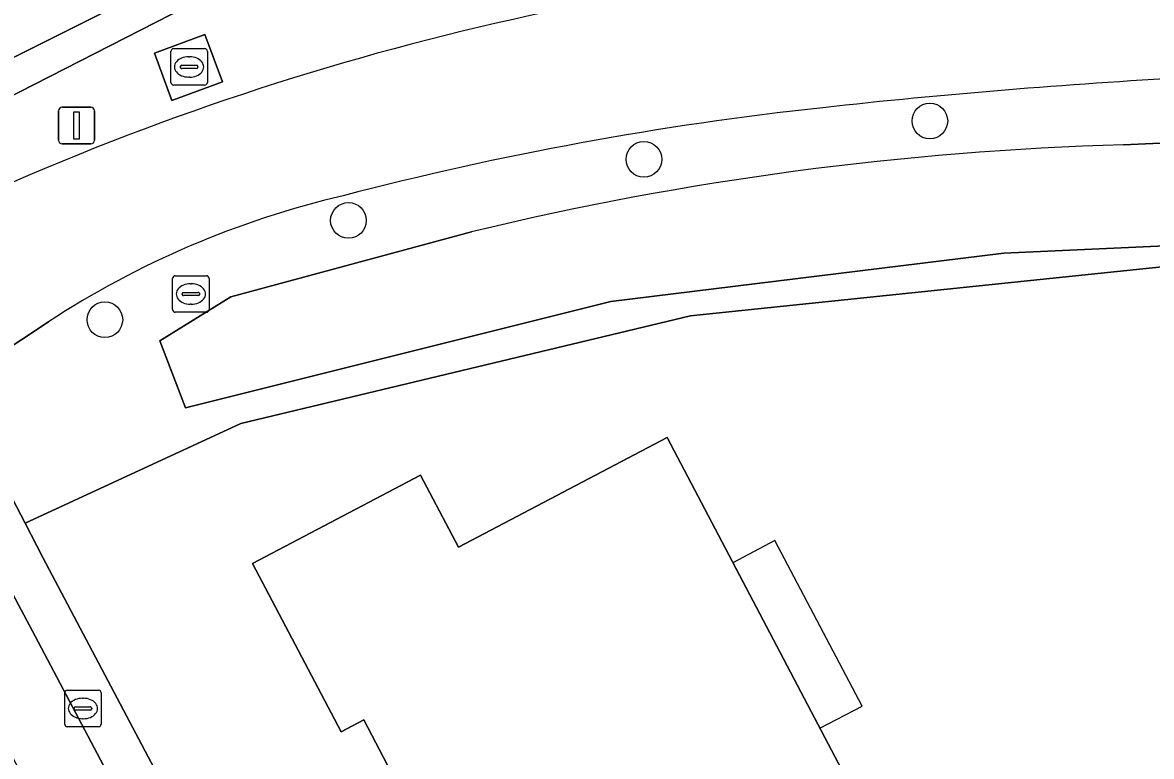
# Model space of a CAD drawing. Extents: x 160455 to 162082, y 388339 to 389736.
# Drawn here: x 160666.13 to 160697.07, y 389165.56 to 389185.68 of the extents above; entities that cross this region are included whole.
import ezdxf

# ---------------------------------------------------------------- set-up
doc = ezdxf.new("R2010")
doc.units = 0
for name, color, linetype in [('IMGEO_Berm_groen', 7, 'Continuous'), ('IMGEO_Boom', 7, 'Continuous'), ('IMGEO_Brandkraan', 7, 'Continuous'), ('IMGEO_Erf', 7, 'Continuous'), ('IMGEO_Groenvoorziening', 7, 'Continuous'), ('IMGEO_Kolk', 7, 'Continuous'), ('IMGEO_Lichtmast', 7, 'Continuous'), ('IMGEO_Pand', 7, 'Continuous'), ('IMGEO_Pand_overbouw', 7, 'Continuous'), ('IMGEO_Parkeervlak_open', 7, 'Continuous'), ('IMGEO_Rijbaan_lokaal_gesloten', 7, 'Continuous'), ('IMGEO_Voetpad_open', 7, 'Continuous'), ('IMGEO_Waterloop', 7, 'Continuous')]:
    doc.layers.add(name, color=color, linetype=linetype)

msp = doc.modelspace()

# ---------------------------------------------------------------- linework, layer by layer
at = {"layer": 'IMGEO_Berm_groen'}
for points in [[(160664.364, 389182.921), (160661.339, 389182.458), (160679.564, 389191.555), (160724.065, 389192.757), (160717.315, 389191.405), (160679.749, 389190.786)], [(160671.608, 389184.053), (160670.221, 389183.538), (160669.74, 389184.835), (160671.126, 389185.35)]]:
    msp.add_lwpolyline(points, close=True, dxfattribs=at)
for points in [[(160666.834, 389177.472), (160665.364, 389176.503), (160664.307, 389175.836), (160664.197, 389175.778), (160666.197, 389171.948), (160672.111, 389174.681), (160684.438, 389177.636), (160697.543, 389178.999), (160732.154, 389180.637), (160730.071, 389184.553)], [(160696.31, 389182.326), (160725.41, 389183.641)], [(160727.816, 389183.114), (160728.029, 389182.049), (160726.655, 389181.328), (160725.191, 389180.814), (160693.03, 389179.356), (160682.254, 389178.033), (160670.594, 389175.114), (160669.893, 389176.946), (160671.837, 389178.159), (160678.437, 389179.94)]]:
    msp.add_lwpolyline(points, dxfattribs=at)
for centre, radius, start, end in [((160696.068, 389111.8), 75.78, 101.84244, 113.45586), ((160708.375, 388998.178), 186.276, 93.16984, 96.26084), ((160697.837, 389093.14), 90.731, 96.18547, 104.63357), ((160698.805, 389095.504), 86.858, 91.64591, 103.56185), ((160680.746, 389156.118), 25.486, 103.2258, 123.084)]:
    msp.add_arc(centre, radius, start, end, dxfattribs=at)
at = {"layer": 'IMGEO_Boom'}
for centre in [(160690.998, 389182.979), (160683.16, 389181.927), (160675.061, 389180.251), (160668.383, 389177.529)]:
    msp.add_circle(centre, 0.489, dxfattribs=at)
at = {"layer": 'IMGEO_Brandkraan'}
for p, q in [((160667.282, 389166.444), (160667.282, 389167.296)), ((160667.357, 389167.37), (160668.209, 389167.37)), ((160667.77, 389167.15), (160667.795, 389167.15)), ((160668.283, 389167.296), (160668.283, 389166.444)), ((160667.541, 389166.864), (160667.541, 389166.876)), ((160667.979, 389166.827), (160667.581, 389166.827)), ((160667.584, 389166.913), (160667.982, 389166.913)), ((160668.025, 389166.876), (160668.025, 389166.864)), ((160667.793, 389166.59), (160667.768, 389166.59)), ((160668.209, 389166.37), (160667.357, 389166.37))]:
    msp.add_line(p, q, dxfattribs=at)
for points in [[(160667.282, 389166.444), (160667.282, 389167.296)], [(160667.357, 389167.37), (160668.209, 389167.37)], [(160668.283, 389167.296), (160668.283, 389166.444)], [(160668.209, 389166.37), (160667.357, 389166.37)]]:
    msp.add_lwpolyline(points, dxfattribs=at)
for centre, radius, start, end in [((160667.359, 389167.294), 0.0765, 91.552, 178.448), ((160667.359, 389167.294), 0.0765, 91.552, 178.448), ((160668.207, 389167.294), 0.0765, 1.552, 88.448), ((160668.207, 389167.294), 0.0765, 1.552, 88.448), ((160667.581, 389166.873), 0.0403, 85.8775, 175.7526), ((160667.578, 389166.863), 0.0366, 178.938, 274.7102), ((160667.982, 389166.87), 0.043, 264.8664, 352.4533), ((160667.986, 389166.875), 0.0386, 1.7309, 96.639), ((160667.359, 389166.446), 0.0765, 181.552, 268.448), ((160667.359, 389166.446), 0.0765, 181.552, 268.448), ((160668.207, 389166.446), 0.0765, 271.552, 358.448), ((160668.207, 389166.446), 0.0765, 271.552, 358.448)]:
    msp.add_arc(centre, radius, start, end, dxfattribs=at)
for centre, major_axis, ratio, start_param, end_param in [((160667.769, 389166.87), (-0.387, 0.002), 0.722429, 4.712389, 7.853982), ((160667.794, 389166.87), (-0.39, 0.002), 0.717154, 1.570796, 4.712389)]:
    msp.add_ellipse(centre, major_axis=major_axis, ratio=ratio, start_param=start_param, end_param=end_param, dxfattribs=at)
at = {"layer": 'IMGEO_Erf'}
msp.add_lwpolyline([(160754.337, 389138.809), (160746.789, 389153.012), (160739.204, 389167.339), (160732.154, 389180.637), (160697.543, 389178.999), (160684.438, 389177.636), (160672.111, 389174.681), (160666.197, 389171.948), (160666.685, 389171.014), (160676.789, 389151.881), (160708.027, 389092.962), (160711.74, 389086.082), (160713.992, 389081.813), (160714.548, 389080.749), (160722.246, 389065.089), (160725.803, 389057.769), (160726.725, 389055.856)], dxfattribs=at)
msp.add_lwpolyline([(160680.591, 389156.876), (160678.411, 389161.007), (160676.245, 389165.11), (160675.482, 389166.555), (160674.864, 389166.229), (160672.431, 389170.843), (160677.036, 389173.266), (160678.076, 389171.29), (160683.793, 389174.298), (160690.278, 389161.973)], close=True, dxfattribs=at)
at = {"layer": 'IMGEO_Groenvoorziening'}
msp.add_lwpolyline([(160664.364, 389182.921), (160679.749, 389190.786), (160717.315, 389191.405), (160724.065, 389192.757), (160679.564, 389191.555), (160661.339, 389182.458)], close=True, dxfattribs=at)
at = {"layer": 'IMGEO_Kolk'}
for p, q in [((160670.192, 389184.035), (160670.192, 389184.887)), ((160670.267, 389184.961), (160671.119, 389184.961)), ((160671.193, 389184.887), (160671.193, 389184.035)), ((160670.451, 389184.455), (160670.451, 389184.467)), ((160670.494, 389184.504), (160670.892, 389184.504)), ((160670.68, 389184.741), (160670.705, 389184.741)), ((160670.935, 389184.467), (160670.935, 389184.455)), ((160670.889, 389184.418), (160670.491, 389184.418)), ((160670.703, 389184.181), (160670.678, 389184.181)), ((160671.119, 389183.961), (160670.267, 389183.961)), ((160670.24, 389177.808), (160670.24, 389178.66)), ((160670.315, 389178.734), (160671.167, 389178.734)), ((160671.241, 389178.66), (160671.241, 389177.808)), ((160670.542, 389178.277), (160670.94, 389178.277)), ((160670.728, 389178.514), (160670.753, 389178.514)), ((160670.499, 389178.228), (160670.499, 389178.24)), ((160670.937, 389178.191), (160670.539, 389178.191)), ((160670.983, 389178.24), (160670.983, 389178.228)), ((160671.167, 389177.734), (160670.315, 389177.734)), ((160670.751, 389177.954), (160670.726, 389177.954))]:
    msp.add_line(p, q, dxfattribs=at)
for points in [[(160670.192, 389184.035), (160670.192, 389184.887)], [(160670.267, 389184.961), (160671.119, 389184.961)], [(160671.193, 389184.887), (160671.193, 389184.035)], [(160671.119, 389183.961), (160670.267, 389183.961)], [(160670.24, 389177.808), (160670.24, 389178.66)], [(160670.315, 389178.734), (160671.167, 389178.734)], [(160671.241, 389178.66), (160671.241, 389177.808)], [(160671.167, 389177.734), (160670.315, 389177.734)]]:
    msp.add_lwpolyline(points, dxfattribs=at)
for centre, radius, start, end in [((160670.269, 389184.885), 0.0765, 91.552, 178.448), ((160670.269, 389184.885), 0.0765, 91.552, 178.448), ((160671.117, 389184.885), 0.0765, 1.552, 88.448), ((160671.117, 389184.885), 0.0765, 1.552, 88.448), ((160670.491, 389184.464), 0.0403, 85.8775, 175.7526), ((160670.896, 389184.466), 0.0386, 1.7309, 96.639), ((160670.488, 389184.454), 0.0366, 178.938, 274.7102), ((160670.892, 389184.461), 0.043, 264.8664, 352.4533), ((160670.269, 389184.037), 0.0765, 181.552, 268.448), ((160670.269, 389184.037), 0.0765, 181.552, 268.448), ((160671.117, 389184.037), 0.0765, 271.552, 358.448), ((160671.117, 389184.037), 0.0765, 271.552, 358.448), ((160670.317, 389178.658), 0.0765, 91.552, 178.448), ((160670.317, 389178.658), 0.0765, 91.552, 178.448), ((160671.165, 389178.658), 0.0765, 1.552, 88.448), ((160671.165, 389178.658), 0.0765, 1.552, 88.448), ((160670.539, 389178.237), 0.0403, 85.8775, 175.7526), ((160670.944, 389178.239), 0.0386, 1.7309, 96.639), ((160670.536, 389178.227), 0.0366, 178.938, 274.7102), ((160670.94, 389178.234), 0.043, 264.8664, 352.4533), ((160670.317, 389177.81), 0.0765, 181.552, 268.448), ((160670.317, 389177.81), 0.0765, 181.552, 268.448), ((160671.165, 389177.81), 0.0765, 271.552, 358.448), ((160671.165, 389177.81), 0.0765, 271.552, 358.448)]:
    msp.add_arc(centre, radius, start, end, dxfattribs=at)
for centre, major_axis, ratio, start_param, end_param in [((160670.679, 389184.461), (-0.387, 0.002), 0.722429, 4.712389, 7.853982), ((160670.704, 389184.461), (-0.39, 0.002), 0.717154, 1.570796, 4.712389), ((160670.727, 389178.234), (-0.387, 0.002), 0.722429, 4.712389, 7.853982), ((160670.752, 389178.234), (-0.39, 0.002), 0.717154, 1.570796, 4.712389)]:
    msp.add_ellipse(centre, major_axis=major_axis, ratio=ratio, start_param=start_param, end_param=end_param, dxfattribs=at)
at = {"layer": 'IMGEO_Lichtmast'}
for p, q in [((160667.111, 389182.454), (160667.111, 389183.254)), ((160667.111, 389183.254), (160667.111, 389182.454)), ((160667.211, 389183.354), (160668.001, 389183.354)), ((160668.001, 389183.354), (160667.211, 389183.354)), ((160668.101, 389183.254), (160668.101, 389182.454)), ((160668.101, 389182.454), (160668.101, 389183.254)), ((160668.001, 389182.354), (160667.211, 389182.354)), ((160667.211, 389182.354), (160668.001, 389182.354))]:
    msp.add_line(p, q, dxfattribs=at)
msp.add_lwpolyline([(160667.531, 389183.229), (160667.681, 389183.229), (160667.681, 389182.479), (160667.531, 389182.479), (160667.531, 389183.229)], dxfattribs=at)
for centre, start, end in [((160667.211, 389183.254), 90, 180), ((160667.211, 389183.254), 90, 180), ((160668.001, 389183.254), 0, 90), ((160668.001, 389183.254), 360, 90), ((160667.211, 389182.454), 180, 270), ((160667.211, 389182.454), 180, 270), ((160668.001, 389182.454), 270, 0), ((160668.001, 389182.454), 270, 0)]:
    msp.add_arc(centre, 0.1, start, end, dxfattribs=at)
at = {"layer": 'IMGEO_Pand'}
msp.add_lwpolyline([(160676.245, 389165.11), (160678.411, 389161.007), (160680.591, 389156.876), (160690.278, 389161.973), (160683.793, 389174.298), (160678.076, 389171.29), (160677.036, 389173.266), (160672.431, 389170.843), (160674.864, 389166.229), (160675.482, 389166.555)], close=True, dxfattribs=at)
at = {"layer": 'IMGEO_Pand_overbouw'}
msp.add_lwpolyline([(160687.986, 389166.328), (160689.141, 389166.936), (160686.752, 389171.476), (160685.598, 389170.868)], close=True, dxfattribs=at)
at = {"layer": 'IMGEO_Parkeervlak_open'}
msp.add_lwpolyline([(160666.471, 389168.85), (160665.161, 389171.314), (160663.31, 389170.36), (160664.462, 389168.152), (160670.877, 389156.01), (160671.006, 389155.768), (160672.858, 389156.76)], close=True, dxfattribs=at)
at = {"layer": 'IMGEO_Rijbaan_lokaal_gesloten'}
msp.add_lwpolyline([(160665.904, 389181.318), (160662.626, 389179.471), (160664.197, 389175.778), (160664.307, 389175.836), (160665.364, 389176.503), (160666.834, 389177.472)], dxfattribs=at)
for centre, radius, start, end in [((160696.068, 389111.8), 75.78, 101.84244, 113.45586), ((160708.375, 388998.178), 186.276, 93.16984, 96.26084), ((160697.837, 389093.14), 90.731, 96.18547, 104.63357), ((160680.746, 389156.118), 25.486, 103.2258, 123.084)]:
    msp.add_arc(centre, radius, start, end, dxfattribs=at)
at = {"layer": 'IMGEO_Voetpad_open'}
msp.add_lwpolyline([(160671.608, 389184.053), (160671.126, 389185.35), (160669.74, 389184.835), (160670.221, 389183.538)], close=True, dxfattribs=at)
for points in [[(160676.789, 389151.881), (160666.685, 389171.014), (160666.197, 389171.948), (160664.197, 389175.778), (160663.938, 389175.641)], [(160663.154, 389175.158), (160665.161, 389171.314), (160666.471, 389168.85), (160672.858, 389156.76), (160674.482, 389153.685), (160675.731, 389151.322), (160677.365, 389148.219), (160683.547, 389136.589), (160685.179, 389133.511), (160691.351, 389121.867), (160692.969, 389118.801), (160698.593, 389108.215), (160700.213, 389105.136), (160705.574, 389095.015), (160707.206, 389091.946), (160710.623, 389085.496), (160712.901, 389081.257), (160713.435, 389080.182), (160721.194, 389064.425), (160724.711, 389057.228), (160722.882, 389056.293), (160722.5, 389056.097), (160722.978, 389055.222)]]:
    msp.add_lwpolyline(points, dxfattribs=at)
at = {"layer": 'IMGEO_Waterloop'}
for points in [[(160725.41, 389183.641), (160696.31, 389182.326)], [(160678.437, 389179.94), (160671.837, 389178.159), (160669.893, 389176.946), (160670.594, 389175.114), (160682.254, 389178.033), (160693.03, 389179.356), (160725.191, 389180.814), (160726.655, 389181.328), (160728.029, 389182.049), (160727.816, 389183.114)]]:
    msp.add_lwpolyline(points, dxfattribs=at)
msp.add_arc((160698.805, 389095.504), 86.858, 91.64591, 103.56185, dxfattribs=at)

doc.saveas('drawing.dxf')
